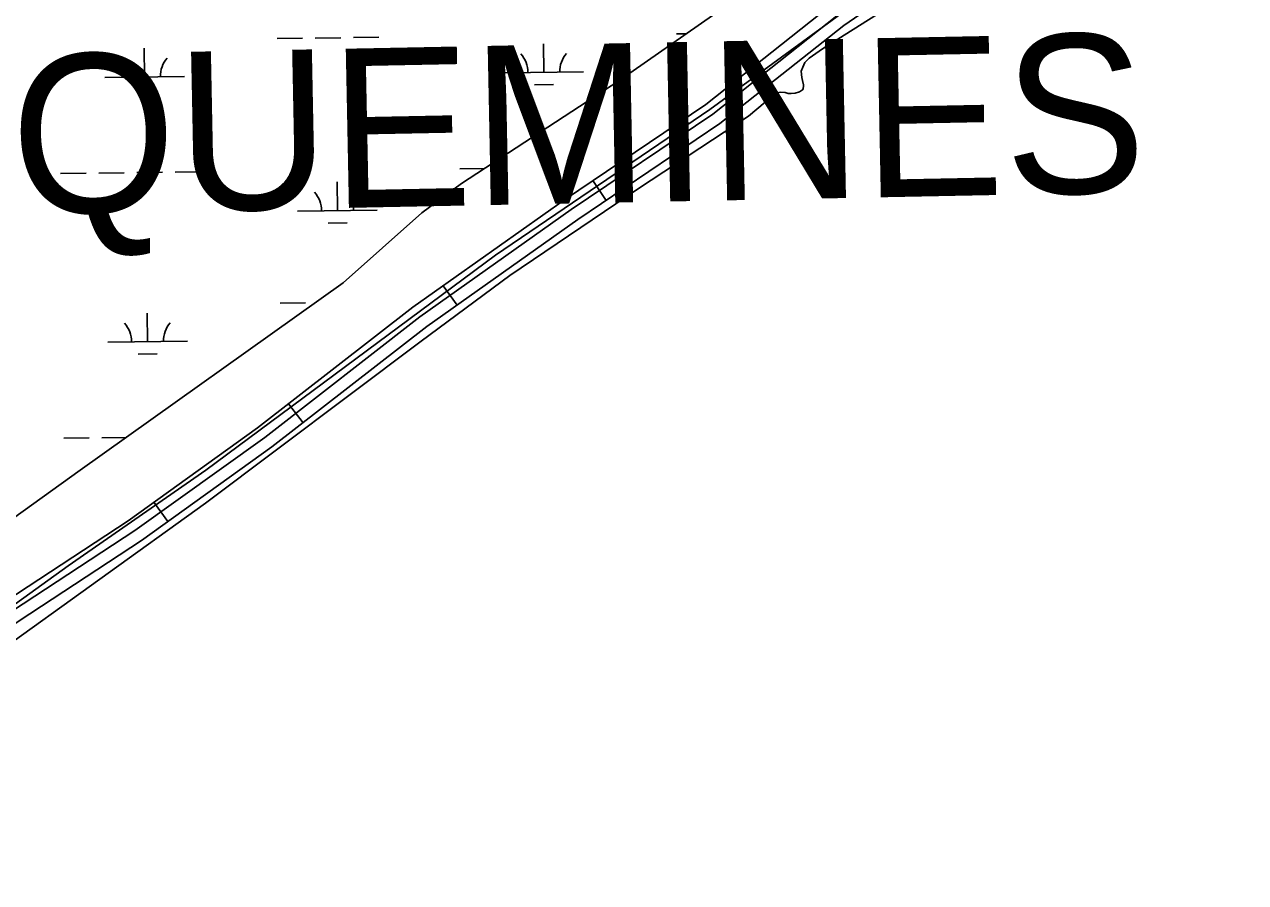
# Model space of a CAD drawing. Extents: x 3684037 to 3722149, y 433263 to 459021.
# Drawn here: x 3710129 to 3711664, y 453173 to 454251 of the extents above; entities that cross this region are included whole.
import ezdxf

# ---------------------------------------------------------------- set-up
doc = ezdxf.new("R2010")
doc.units = 0
for name, color, linetype in [('V-ROAD-CNTR', 7, 'Continuous'), ('V-TOPO-GNAM-IDEN', 7, 'Continuous'), ('V-TOPO-SHOR', 7, 'Continuous'), ('V-WETL-SWMP', 7, 'Continuous')]:
    doc.layers.add(name, color=color, linetype=linetype)

msp = doc.modelspace()

# ---------------------------------------------------------------- linework, layer by layer
at = {"layer": 'V-ROAD-CNTR'}
for p, q in [((3710843.3, 454055.2), (3710860, 454030.4)), ((3710655.2, 453923.1), (3710672.6, 453898.7)), ((3710460.7, 453774.7), (3710479.1, 453751)), ((3710291.5, 453651), (3710309, 453626.7))]:
    msp.add_line(p, q, dxfattribs=at)
for points in [[(3708800.8, 452799.7), (3708889, 452819.2), (3709074.3, 452888.6), (3709185.7, 452940.5), (3709270.2, 452980.9), (3709378.4, 453024.2), (3709453.8, 453059.6), (3709888.8, 453371.2), (3709964.7, 453428.3), (3710105.6, 453526.9), (3710259.1, 453627.8), (3710421.9, 453744.6), (3710616.9, 453896), (3710807.5, 454031.1), (3710985.3, 454151), (3711141.1, 454274.4), (3711475.8, 454504.6), (3711883.8, 454795.4), (3712574.5, 455285.6), (3713131, 455695.9), (3713191.1, 455684.3)], [(3708804, 452785.1), (3708893.3, 452804.7), (3709080.1, 452874.7), (3709192.1, 452927), (3709276.3, 452967.1), (3709384.4, 453010.5), (3709461.4, 453046.6), (3709897.7, 453359.1), (3709973.5, 453416.1), (3710114.1, 453514.5), (3710267.6, 453615.4), (3710430.9, 453732.6), (3710625.9, 453883.9), (3710816, 454018.8), (3710994.1, 454138.9), (3711150, 454262.3), (3711484.4, 454492.4), (3711892.5, 454783.2), (3712583.3, 455273.4), (3713134.6, 455679.9), (3713188.3, 455669.6)], [(3708807.2, 452770.4), (3708897.5, 452790.3), (3709085.9, 452860.9), (3709198.5, 452913.4), (3709282.3, 452953.4), (3709390.3, 452996.7), (3709469, 453033.6), (3709906.6, 453347), (3709982.3, 453404), (3710122.5, 453502.1), (3710276.1, 453603), (3710439.8, 453720.6), (3710634.8, 453871.9), (3710824.6, 454006.4), (3711003, 454126.8), (3711158.9, 454250.3), (3711493, 454480.1), (3711901.2, 454771), (3712592.1, 455261.2), (3713138.2, 455663.9), (3713185.4, 455654.9)]]:
    msp.add_lwpolyline(points, dxfattribs=at)
at = {"layer": 'V-TOPO-SHOR'}
for points in [[(3711260.5, 454342.4), (3710990.5, 454144.7), (3710721, 453961.5), (3710356.8, 453691.5), (3710183.7, 453571), (3710028.3, 453459.4), (3709814.4, 453306.5), (3709617.4, 453165.6), (3709507.3, 453089.4), (3709456.4, 453056.9), (3709400.9, 453027), (3709315.6, 452993.3), (3709180.7, 452925.7), (3708994.2, 452843.8), (3708903.6, 452811.7), (3708861.3, 452800.9), (3708847.4, 452797.8), (3708833.4, 452797.4), (3708816.6, 452800.9), (3708811.8, 452802.9), (3708807.3, 452806.8), (3708804.5, 452813.3), (3708802.5, 452818.6), (3708800.7, 452826.5)], [(3711111.5, 454345.3), (3710875.9, 454180.8), (3710678.2, 454051.5), (3710628.5, 454014.8), (3710529.7, 453926.8), (3710199, 453691.2), (3709936, 453502.4)], [(3710090.3, 453458.9), (3710356.6, 453650), (3710627.4, 453853.4), (3710739.1, 453936.1), (3710902, 454046), (3711038.8, 454136.2), (3711059.8, 454153.7), (3711064.9, 454160.1), (3711068.9, 454163.4), (3711073.3, 454165.2), (3711079.3, 454166.2), (3711085, 454165.8), (3711088.6, 454164.8), (3711092.6, 454164.6), (3711097.5, 454165.2), (3711103.2, 454166.8), (3711106.9, 454169.2), (3711107.5, 454170.4), (3711108.2, 454174.4), (3711108, 454175.7), (3711106.9, 454181), (3711106.1, 454184.9), (3711105.2, 454192.6), (3711107.1, 454197.9), (3711109.7, 454203.5), (3711115.1, 454209), (3711132.1, 454220.8), (3711297.5, 454325.4)]]:
    msp.add_lwpolyline(points, dxfattribs=at)
at = {"layer": 'V-WETL-SWMP'}
for p, q in [((3710446.4, 454233.8), (3710478.4, 454234.2)), ((3710494.4, 454234.4), (3710526.4, 454234.8)), ((3710542.4, 454235), (3710574.4, 454235.3)), ((3710948.3, 454239.7), (3710960.4, 454239.8)), ((3710279.9, 454185.5), (3710279.4, 454221.5)), ((3710781.7, 454191.3), (3710781.3, 454227.3)), ((3710229.9, 454184.9), (3710329.9, 454186.1)), ((3710731.7, 454190.7), (3710831.7, 454191.9)), ((3710268, 454169.9), (3710292, 454170.2)), ((3710769.9, 454175.7), (3710793.9, 454176)), ((3710174.4, 454064.2), (3710206.4, 454064.5)), ((3710222.4, 454064.7), (3710254.4, 454065.1)), ((3710270.4, 454065.3), (3710302.4, 454065.7)), ((3710318.4, 454065.8), (3710350.4, 454066.2)), ((3710676.3, 454070), (3710707, 454070.4)), ((3710522.3, 454017.5), (3710521.9, 454053.5)), ((3710472.3, 454016.9), (3710572.3, 454018.1)), ((3710510.5, 454001.9), (3710534.5, 454002.2)), ((3710450.3, 453901.2), (3710482.2, 453901.6)), ((3710283.7, 453852.8), (3710283.3, 453888.8)), ((3710233.7, 453852.2), (3710333.7, 453853.4)), ((3710271.9, 453837.3), (3710295.9, 453837.5)), ((3710178.3, 453731.5), (3710210.3, 453731.9)), ((3710226.3, 453732.1), (3710256.9, 453732.4))]:
    msp.add_line(p, q, dxfattribs=at)
for points in [[(3708851.5, 452885), (3708857, 452890.8), (3708868.4, 452899), (3708875.9, 452901.5), (3708899.3, 452907.2), (3708964.1, 452922.9), (3709139.9, 452995.6), (3709196.3, 453023.8), (3709213.4, 453032.9), (3709244.2, 453047.8), (3709294.6, 453071), (3709349.2, 453095), (3709382.6, 453111.6), (3709419.3, 453129.8), (3709474.1, 453167.4), (3709669.4, 453305.2), (3709936, 453502.4), (3710199, 453691.2), (3710529.7, 453926.8), (3710628.5, 454014.8), (3710678.2, 454051.5), (3710875.9, 454180.8), (3711111.5, 454345.3)], [(3711260.5, 454342.4), (3710990.5, 454144.7), (3710721, 453961.5), (3710356.8, 453691.5), (3710183.7, 453571), (3710028.3, 453459.4)], [(3710090.3, 453458.9), (3710356.6, 453650), (3710627.4, 453853.4), (3710739.1, 453936.1), (3710902, 454046), (3711038.8, 454136.2), (3711059.8, 454153.7), (3711064.9, 454160.1), (3711068.9, 454163.4), (3711073.3, 454165.2), (3711079.3, 454166.2), (3711085, 454165.8), (3711088.6, 454164.8), (3711092.6, 454164.6), (3711097.5, 454165.2), (3711103.2, 454166.8), (3711106.9, 454169.2), (3711107.5, 454170.4), (3711108.2, 454174.4), (3711108, 454175.7), (3711106.9, 454181), (3711106.1, 454184.9), (3711105.2, 454192.6), (3711107.1, 454197.9), (3711109.7, 454203.5), (3711115.1, 454209), (3711132.1, 454220.8), (3711297.5, 454325.4)]]:
    msp.add_lwpolyline(points, dxfattribs=at)
for centre, start, end in [((3710726.5, 454191.1), 359.8949, 41.4385), ((3710837, 454192.4), 139.8949, 181.4385), ((3710224.6, 454185.3), 359.8949, 41.4385), ((3710335.1, 454186.6), 139.8949, 181.4385), ((3710467.1, 454017.3), 359.8949, 41.4385), ((3710577.5, 454018.6), 139.8949, 181.4385), ((3710228.5, 453852.7), 359.8949, 41.4385), ((3710339, 453853.9), 139.8949, 181.4385)]:
    msp.add_arc(centre, 35.2, start, end, dxfattribs=at)

# ---------------------------------------------------------------- texts
at = {"layer": 'V-TOPO-GNAM-IDEN'}
msp.add_text('PLAQUEMINES', height=200, rotation=1.1351, dxfattribs=at).set_placement((3709608.3, 454002.6))

doc.saveas('drawing.dxf')
